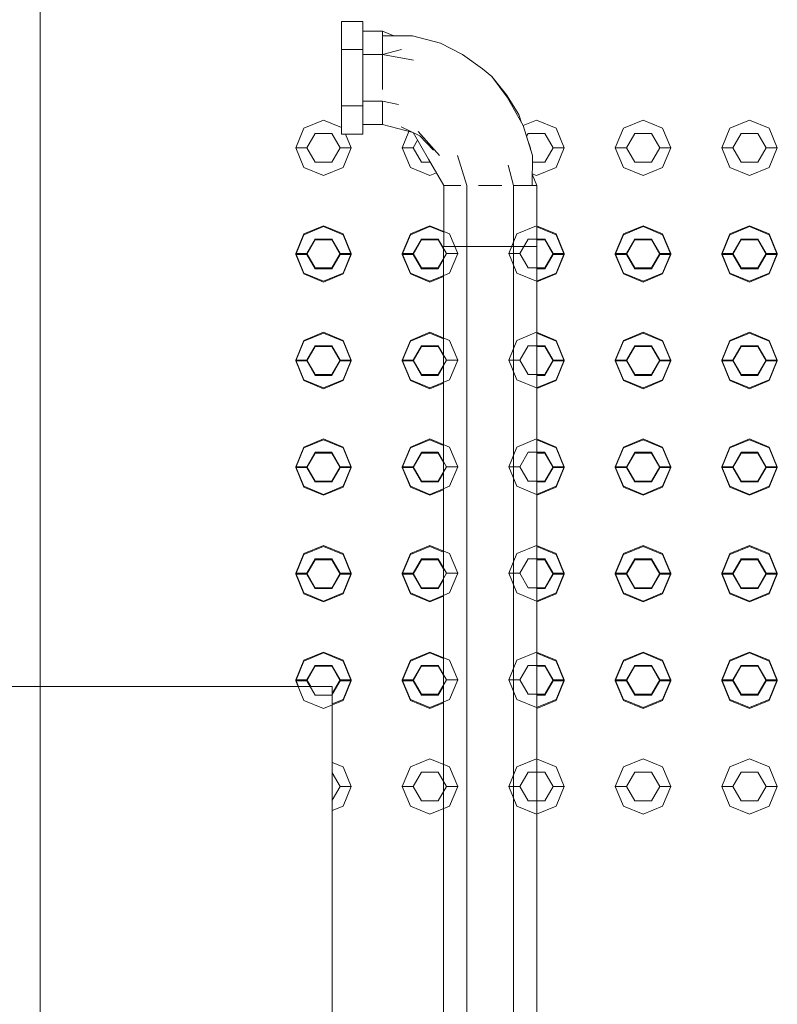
# Model space of a CAD drawing. Header units: millimetres. Extents: x 2 to 902, y -447 to 199.
# Tile 487 of 656: x 23.389 to 24.071, y 153.557 to 154.444. Entities that reach past the tile are written whole.
import ezdxf

# ---------------------------------------------------------------- set-up
doc = ezdxf.new("R2010")
doc.units = ezdxf.units.MM
doc.header["$MEASUREMENT"] = 0
for name, color, linetype, lineweight in [('IFC-Elemento construtivo genérico-Contorno', 253, 'Continuous', 5), ('IFC-Escada-Contorno', 32, 'Continuous', 5), ('IFC-Laje-Contorno', 134, 'Continuous', 5), ('IFC-Parede-Contorno', 42, 'Continuous', 5)]:
    doc.layers.add(name, color=color, linetype=linetype, lineweight=lineweight)

msp = doc.modelspace()

# ---------------------------------------------------------------- linework, layer by layer
at = {"layer": 'IFC-Elemento construtivo genérico-Contorno', "color": 7, "lineweight": 5}
for p, q in [((23.64481, 154.346), (23.66248, 154.35332)), ((23.66248, 154.35332), (23.67885, 154.34655)), ((23.84244, 154.34833), (23.85448, 154.35332)), ((23.85448, 154.35332), (23.87216, 154.346)), ((23.9328, 154.346), (23.95049, 154.35332)), ((23.95049, 154.35332), (23.96816, 154.346)), ((24.02881, 154.346), (24.04648, 154.35332)), ((24.04648, 154.35332), (24.06416, 154.346)), ((23.63748, 154.32832), (23.64481, 154.346)), ((23.73348, 154.32832), (23.73956, 154.34298)), ((23.87216, 154.346), (23.87948, 154.32832)), ((23.92549, 154.32832), (23.9328, 154.346)), ((23.96816, 154.346), (23.97549, 154.32832)), ((24.02148, 154.32832), (24.02881, 154.346)), ((24.06416, 154.346), (24.07148, 154.32832)), ((23.64748, 154.32832), (23.65498, 154.34131)), ((23.65498, 154.34131), (23.66998, 154.34131)), ((23.66998, 154.34131), (23.67748, 154.32832)), ((23.68242, 154.34054), (23.68748, 154.32832)), ((23.74348, 154.32832), (23.74735, 154.33502)), ((23.84543, 154.33863), (23.84698, 154.34131)), ((23.84698, 154.34131), (23.86198, 154.34131)), ((23.86198, 154.34131), (23.86948, 154.32832)), ((23.93549, 154.32832), (23.94299, 154.34131)), ((23.94299, 154.34131), (23.95799, 154.34131)), ((23.95799, 154.34131), (23.96549, 154.32832)), ((24.03148, 154.32832), (24.03898, 154.34131)), ((24.03898, 154.34131), (24.05398, 154.34131)), ((24.05398, 154.34131), (24.06148, 154.32832)), ((23.63748, 154.32832), (23.64748, 154.32832)), ((23.63748, 154.32832), (23.64481, 154.31065)), ((23.64748, 154.32832), (23.65498, 154.31534)), ((23.66998, 154.31534), (23.67748, 154.32832)), ((23.67748, 154.32832), (23.68748, 154.32832)), ((23.68016, 154.31065), (23.68748, 154.32832)), ((23.73348, 154.32832), (23.74348, 154.32832)), ((23.73348, 154.32832), (23.74081, 154.31065)), ((23.74348, 154.32832), (23.75098, 154.31534)), ((23.86198, 154.31534), (23.86948, 154.32832)), ((23.86948, 154.32832), (23.87948, 154.32832)), ((23.87216, 154.31065), (23.87948, 154.32832)), ((23.92549, 154.32832), (23.93549, 154.32832)), ((23.92549, 154.32832), (23.9328, 154.31065)), ((23.93549, 154.32832), (23.94299, 154.31534)), ((23.95799, 154.31534), (23.96549, 154.32832)), ((23.96549, 154.32832), (23.97549, 154.32832)), ((23.96816, 154.31065), (23.97549, 154.32832)), ((24.02148, 154.32832), (24.03148, 154.32832)), ((24.02148, 154.32832), (24.02881, 154.31065)), ((24.03148, 154.32832), (24.03898, 154.31534)), ((24.05398, 154.31534), (24.06148, 154.32832)), ((24.06148, 154.32832), (24.07148, 154.32832)), ((24.06416, 154.31065), (24.07148, 154.32832)), ((23.65498, 154.31534), (23.66998, 154.31534)), ((23.75098, 154.31534), (23.75873, 154.31534)), ((23.85073, 154.31534), (23.86198, 154.31534)), ((23.94299, 154.31534), (23.95799, 154.31534)), ((24.03898, 154.31534), (24.05398, 154.31534)), ((23.64481, 154.31065), (23.66248, 154.30332)), ((23.66248, 154.30332), (23.68016, 154.31065)), ((23.74081, 154.31065), (23.75848, 154.30332)), ((23.85448, 154.30332), (23.87216, 154.31065)), ((23.9328, 154.31065), (23.95049, 154.30332)), ((23.95049, 154.30332), (23.96816, 154.31065)), ((24.02881, 154.31065), (24.04648, 154.30332)), ((24.04648, 154.30332), (24.06416, 154.31065)), ((23.75848, 154.30332), (23.76427, 154.30573)), ((23.85067, 154.30491), (23.85448, 154.30332)), ((23.64481, 154.25078), (23.66248, 154.2581)), ((23.64481, 154.25), (23.66248, 154.25733)), ((23.66248, 154.2581), (23.68016, 154.25078)), ((23.66248, 154.25733), (23.68016, 154.25)), ((23.74081, 154.25078), (23.75848, 154.2581)), ((23.74081, 154.25), (23.75848, 154.25733)), ((23.75848, 154.2581), (23.77616, 154.25078)), ((23.75848, 154.25733), (23.77085, 154.2522)), ((23.83681, 154.25078), (23.85448, 154.2581)), ((23.85448, 154.2581), (23.87216, 154.25078)), ((23.85485, 154.25718), (23.87216, 154.25)), ((23.9328, 154.25078), (23.95049, 154.2581)), ((23.9328, 154.25), (23.95049, 154.25733)), ((23.95049, 154.2581), (23.96816, 154.25078)), ((23.95049, 154.25733), (23.96816, 154.25)), ((24.02881, 154.25078), (24.04648, 154.2581)), ((24.02881, 154.25), (24.04648, 154.25733)), ((24.04648, 154.2581), (24.06416, 154.25078)), ((24.04648, 154.25733), (24.06416, 154.25)), ((23.63748, 154.2331), (23.64481, 154.25078)), ((23.63748, 154.23233), (23.64481, 154.25)), ((23.64748, 154.2331), (23.65498, 154.24609)), ((23.64748, 154.23233), (23.65498, 154.24532)), ((23.65498, 154.24609), (23.66998, 154.24609)), ((23.65498, 154.24532), (23.66998, 154.24532)), ((23.66998, 154.24609), (23.67748, 154.2331)), ((23.66998, 154.24532), (23.67748, 154.23233)), ((23.68016, 154.25078), (23.68748, 154.2331)), ((23.68016, 154.25), (23.68748, 154.23233)), ((23.73348, 154.2331), (23.74081, 154.25078)), ((23.73348, 154.23233), (23.74081, 154.25)), ((23.74348, 154.2331), (23.75098, 154.24609)), ((23.74348, 154.23233), (23.75098, 154.24532)), ((23.75098, 154.24609), (23.76598, 154.24609)), ((23.75098, 154.24532), (23.76598, 154.24532)), ((23.76598, 154.24609), (23.77348, 154.2331)), ((23.76598, 154.24532), (23.77075, 154.23706)), ((23.77616, 154.25078), (23.78348, 154.2331)), ((23.82948, 154.2331), (23.83681, 154.25078)), ((23.83948, 154.2331), (23.84698, 154.24609)), ((23.84698, 154.24609), (23.86198, 154.24609)), ((23.85485, 154.24532), (23.86198, 154.24532)), ((23.86198, 154.24609), (23.86948, 154.2331)), ((23.86198, 154.24532), (23.86948, 154.23233)), ((23.87216, 154.25078), (23.87948, 154.2331)), ((23.87216, 154.25), (23.87948, 154.23233)), ((23.92549, 154.2331), (23.9328, 154.25078)), ((23.92549, 154.23233), (23.9328, 154.25)), ((23.93549, 154.2331), (23.94299, 154.24609)), ((23.93549, 154.23233), (23.94299, 154.24532)), ((23.94299, 154.24609), (23.95799, 154.24609)), ((23.94299, 154.24532), (23.95799, 154.24532)), ((23.95799, 154.24609), (23.96549, 154.2331)), ((23.95799, 154.24532), (23.96549, 154.23233)), ((23.96816, 154.25078), (23.97549, 154.2331)), ((23.96816, 154.25), (23.97549, 154.23233)), ((24.02148, 154.2331), (24.02881, 154.25078)), ((24.02148, 154.23233), (24.02881, 154.25)), ((24.03148, 154.2331), (24.03898, 154.24609)), ((24.03148, 154.23233), (24.03898, 154.24532)), ((24.03898, 154.24609), (24.05398, 154.24609)), ((24.03898, 154.24532), (24.05398, 154.24532)), ((24.05398, 154.24609), (24.06148, 154.2331)), ((24.05398, 154.24532), (24.06148, 154.23233)), ((24.06416, 154.25078), (24.07148, 154.2331)), ((24.06416, 154.25), (24.07148, 154.23233)), ((23.63748, 154.2331), (23.64748, 154.2331)), ((23.63748, 154.2331), (23.64481, 154.21542)), ((23.63748, 154.23233), (23.64748, 154.23233)), ((23.63748, 154.23233), (23.64481, 154.21464)), ((23.64748, 154.2331), (23.65498, 154.22011)), ((23.64748, 154.23233), (23.65498, 154.21933)), ((23.66998, 154.22011), (23.67748, 154.2331)), ((23.66998, 154.21933), (23.67748, 154.23233)), ((23.67748, 154.2331), (23.68748, 154.2331)), ((23.67748, 154.23233), (23.68748, 154.23233)), ((23.68016, 154.21542), (23.68748, 154.2331)), ((23.68016, 154.21464), (23.68748, 154.23233)), ((23.73348, 154.2331), (23.74348, 154.2331)), ((23.73348, 154.2331), (23.74081, 154.21542)), ((23.73348, 154.23233), (23.74348, 154.23233)), ((23.73348, 154.23233), (23.74081, 154.21464)), ((23.74348, 154.2331), (23.75098, 154.22011)), ((23.74348, 154.23233), (23.75098, 154.21933)), ((23.76598, 154.22011), (23.77348, 154.2331)), ((23.76598, 154.21933), (23.77075, 154.22758)), ((23.77348, 154.2331), (23.78348, 154.2331)), ((23.77616, 154.21542), (23.78348, 154.2331)), ((23.82948, 154.2331), (23.83948, 154.2331)), ((23.82948, 154.2331), (23.83681, 154.21542)), ((23.83948, 154.2331), (23.84698, 154.22011)), ((23.86198, 154.22011), (23.86948, 154.2331)), ((23.86198, 154.21933), (23.86948, 154.23233)), ((23.86948, 154.2331), (23.87948, 154.2331)), ((23.86948, 154.23233), (23.87948, 154.23233)), ((23.87216, 154.21542), (23.87948, 154.2331)), ((23.87216, 154.21464), (23.87948, 154.23233)), ((23.92549, 154.2331), (23.93549, 154.2331)), ((23.92549, 154.2331), (23.9328, 154.21542)), ((23.92549, 154.23233), (23.93549, 154.23233)), ((23.92549, 154.23233), (23.9328, 154.21464)), ((23.93549, 154.2331), (23.94299, 154.22011)), ((23.93549, 154.23233), (23.94299, 154.21933)), ((23.95799, 154.22011), (23.96549, 154.2331)), ((23.95799, 154.21933), (23.96549, 154.23233)), ((23.96549, 154.2331), (23.97549, 154.2331)), ((23.96549, 154.23233), (23.97549, 154.23233)), ((23.96816, 154.21542), (23.97549, 154.2331)), ((23.96816, 154.21464), (23.97549, 154.23233)), ((24.02148, 154.2331), (24.03148, 154.2331)), ((24.02148, 154.2331), (24.02881, 154.21542)), ((24.02148, 154.23233), (24.03148, 154.23233)), ((24.02148, 154.23233), (24.02881, 154.21464)), ((24.03148, 154.2331), (24.03898, 154.22011)), ((24.03148, 154.23233), (24.03898, 154.21933)), ((24.05398, 154.22011), (24.06148, 154.2331)), ((24.05398, 154.21933), (24.06148, 154.23233)), ((24.06148, 154.2331), (24.07148, 154.2331)), ((24.06148, 154.23233), (24.07148, 154.23233)), ((24.06416, 154.21542), (24.07148, 154.2331)), ((24.06416, 154.21464), (24.07148, 154.23233)), ((23.65498, 154.22011), (23.66998, 154.22011)), ((23.65498, 154.21933), (23.66998, 154.21933)), ((23.75098, 154.22011), (23.76598, 154.22011)), ((23.75098, 154.21933), (23.76598, 154.21933)), ((23.84698, 154.22011), (23.86198, 154.22011)), ((23.85475, 154.21933), (23.86198, 154.21933)), ((23.94299, 154.22011), (23.95799, 154.22011)), ((23.94299, 154.21933), (23.95799, 154.21933)), ((24.03898, 154.22011), (24.05398, 154.22011)), ((24.03898, 154.21933), (24.05398, 154.21933)), ((23.64481, 154.21542), (23.66248, 154.2081)), ((23.64481, 154.21464), (23.66248, 154.20733)), ((23.66248, 154.2081), (23.68016, 154.21542)), ((23.66248, 154.20733), (23.68016, 154.21464)), ((23.74081, 154.21542), (23.75848, 154.2081)), ((23.74081, 154.21464), (23.75848, 154.20733)), ((23.75848, 154.2081), (23.77616, 154.21542)), ((23.75848, 154.20733), (23.77075, 154.21241)), ((23.83681, 154.21542), (23.85448, 154.2081)), ((23.85448, 154.2081), (23.87216, 154.21542)), ((23.85475, 154.20744), (23.87216, 154.21464)), ((23.9328, 154.21542), (23.95049, 154.2081)), ((23.9328, 154.21464), (23.95049, 154.20733)), ((23.95049, 154.2081), (23.96816, 154.21542)), ((23.95049, 154.20733), (23.96816, 154.21464)), ((24.02881, 154.21542), (24.04648, 154.2081)), ((24.02881, 154.21464), (24.04648, 154.20733)), ((24.04648, 154.2081), (24.06416, 154.21542)), ((24.04648, 154.20733), (24.06416, 154.21464)), ((23.64481, 154.15478), (23.66248, 154.1621)), ((23.64481, 154.154), (23.66248, 154.16132)), ((23.66248, 154.1621), (23.68016, 154.15478)), ((23.66248, 154.16132), (23.68016, 154.154)), ((23.74081, 154.15478), (23.75848, 154.1621)), ((23.74081, 154.154), (23.75848, 154.16132)), ((23.75848, 154.1621), (23.77616, 154.15478)), ((23.75848, 154.16132), (23.77075, 154.15624)), ((23.83681, 154.15478), (23.85448, 154.1621)), ((23.85448, 154.1621), (23.87216, 154.15478)), ((23.85475, 154.16121), (23.87216, 154.154)), ((23.9328, 154.15478), (23.95049, 154.1621)), ((23.9328, 154.154), (23.95049, 154.16132)), ((23.95049, 154.1621), (23.96816, 154.15478)), ((23.95049, 154.16132), (23.96816, 154.154)), ((24.02881, 154.15478), (24.04648, 154.1621)), ((24.02881, 154.154), (24.04648, 154.16132)), ((24.04648, 154.1621), (24.06416, 154.15478)), ((24.04648, 154.16132), (24.06416, 154.154)), ((23.63748, 154.1371), (23.64481, 154.15478)), ((23.63748, 154.13632), (23.64481, 154.154)), ((23.64748, 154.1371), (23.65498, 154.15009)), ((23.64748, 154.13632), (23.65498, 154.14931)), ((23.65498, 154.15009), (23.66998, 154.15009)), ((23.65498, 154.14931), (23.66998, 154.14931)), ((23.66998, 154.15009), (23.67748, 154.1371)), ((23.66998, 154.14931), (23.67748, 154.13632)), ((23.68016, 154.15478), (23.68748, 154.1371)), ((23.68016, 154.154), (23.68748, 154.13632)), ((23.73348, 154.1371), (23.74081, 154.15478)), ((23.73348, 154.13632), (23.74081, 154.154)), ((23.74348, 154.1371), (23.75098, 154.15009)), ((23.74348, 154.13632), (23.75098, 154.14931)), ((23.75098, 154.15009), (23.76598, 154.15009)), ((23.75098, 154.14931), (23.76598, 154.14931)), ((23.76598, 154.15009), (23.77348, 154.1371)), ((23.76598, 154.14931), (23.77075, 154.14106)), ((23.77616, 154.15478), (23.78348, 154.1371)), ((23.82948, 154.1371), (23.83681, 154.15478)), ((23.83948, 154.1371), (23.84698, 154.15009)), ((23.84698, 154.15009), (23.86198, 154.15009)), ((23.85475, 154.14931), (23.86198, 154.14931)), ((23.86198, 154.15009), (23.86948, 154.1371)), ((23.86198, 154.14931), (23.86948, 154.13632)), ((23.87216, 154.15478), (23.87948, 154.1371)), ((23.87216, 154.154), (23.87948, 154.13632)), ((23.92549, 154.1371), (23.9328, 154.15478)), ((23.92549, 154.13632), (23.9328, 154.154)), ((23.93549, 154.1371), (23.94299, 154.15009)), ((23.93549, 154.13632), (23.94299, 154.14931)), ((23.94299, 154.15009), (23.95799, 154.15009)), ((23.94299, 154.14931), (23.95799, 154.14931)), ((23.95799, 154.15009), (23.96549, 154.1371)), ((23.95799, 154.14931), (23.96549, 154.13632)), ((23.96816, 154.15478), (23.97549, 154.1371)), ((23.96816, 154.154), (23.97549, 154.13632)), ((24.02148, 154.1371), (24.02881, 154.15478)), ((24.02148, 154.13632), (24.02881, 154.154)), ((24.03148, 154.1371), (24.03898, 154.15009)), ((24.03148, 154.13632), (24.03898, 154.14931)), ((24.03898, 154.15009), (24.05398, 154.15009)), ((24.03898, 154.14931), (24.05398, 154.14931)), ((24.05398, 154.15009), (24.06148, 154.1371)), ((24.05398, 154.14931), (24.06148, 154.13632)), ((24.06416, 154.15478), (24.07148, 154.1371)), ((24.06416, 154.154), (24.07148, 154.13632)), ((23.63748, 154.1371), (23.64748, 154.1371)), ((23.63748, 154.1371), (23.64481, 154.11943)), ((23.63748, 154.13632), (23.64748, 154.13632)), ((23.63748, 154.13632), (23.64481, 154.11865)), ((23.64748, 154.1371), (23.65498, 154.12412)), ((23.64748, 154.13632), (23.65498, 154.12333)), ((23.66998, 154.12412), (23.67748, 154.1371)), ((23.66998, 154.12333), (23.67748, 154.13632)), ((23.67748, 154.1371), (23.68748, 154.1371)), ((23.67748, 154.13632), (23.68748, 154.13632)), ((23.68016, 154.11943), (23.68748, 154.1371)), ((23.68016, 154.11865), (23.68748, 154.13632)), ((23.73348, 154.1371), (23.74348, 154.1371)), ((23.73348, 154.1371), (23.74081, 154.11943)), ((23.73348, 154.13632), (23.74348, 154.13632)), ((23.73348, 154.13632), (23.74081, 154.11865)), ((23.74348, 154.1371), (23.75098, 154.12412)), ((23.74348, 154.13632), (23.75098, 154.12333)), ((23.76598, 154.12412), (23.77348, 154.1371)), ((23.76598, 154.12333), (23.77075, 154.13159)), ((23.77348, 154.1371), (23.78348, 154.1371)), ((23.77616, 154.11943), (23.78348, 154.1371)), ((23.82948, 154.1371), (23.83948, 154.1371)), ((23.82948, 154.1371), (23.83681, 154.11943)), ((23.83948, 154.1371), (23.84698, 154.12412)), ((23.86198, 154.12412), (23.86948, 154.1371)), ((23.86198, 154.12333), (23.86948, 154.13632)), ((23.86948, 154.1371), (23.87948, 154.1371)), ((23.86948, 154.13632), (23.87948, 154.13632)), ((23.87216, 154.11943), (23.87948, 154.1371)), ((23.87216, 154.11865), (23.87948, 154.13632)), ((23.92549, 154.1371), (23.93549, 154.1371)), ((23.92549, 154.1371), (23.9328, 154.11943)), ((23.92549, 154.13632), (23.93549, 154.13632)), ((23.92549, 154.13632), (23.9328, 154.11865)), ((23.93549, 154.1371), (23.94299, 154.12412)), ((23.93549, 154.13632), (23.94299, 154.12333)), ((23.95799, 154.12412), (23.96549, 154.1371)), ((23.95799, 154.12333), (23.96549, 154.13632)), ((23.96549, 154.1371), (23.97549, 154.1371)), ((23.96549, 154.13632), (23.97549, 154.13632)), ((23.96816, 154.11943), (23.97549, 154.1371)), ((23.96816, 154.11865), (23.97549, 154.13632)), ((24.02148, 154.1371), (24.03148, 154.1371)), ((24.02148, 154.1371), (24.02881, 154.11943)), ((24.02148, 154.13632), (24.03148, 154.13632)), ((24.02148, 154.13632), (24.02881, 154.11865)), ((24.03148, 154.1371), (24.03898, 154.12412)), ((24.03148, 154.13632), (24.03898, 154.12333)), ((24.05398, 154.12412), (24.06148, 154.1371)), ((24.05398, 154.12333), (24.06148, 154.13632)), ((24.06148, 154.1371), (24.07148, 154.1371)), ((24.06148, 154.13632), (24.07148, 154.13632)), ((24.06416, 154.11943), (24.07148, 154.1371)), ((24.06416, 154.11865), (24.07148, 154.13632)), ((23.65498, 154.12412), (23.66998, 154.12412)), ((23.65498, 154.12333), (23.66998, 154.12333)), ((23.75098, 154.12412), (23.76598, 154.12412)), ((23.75098, 154.12333), (23.76598, 154.12333)), ((23.84698, 154.12412), (23.86198, 154.12412)), ((23.85475, 154.12333), (23.86198, 154.12333)), ((23.94299, 154.12412), (23.95799, 154.12412)), ((23.94299, 154.12333), (23.95799, 154.12333)), ((24.03898, 154.12412), (24.05398, 154.12412)), ((24.03898, 154.12333), (24.05398, 154.12333)), ((23.64481, 154.11943), (23.66248, 154.1121)), ((23.64481, 154.11865), (23.66248, 154.11132)), ((23.66248, 154.1121), (23.68016, 154.11943)), ((23.66248, 154.11132), (23.68016, 154.11865)), ((23.74081, 154.11943), (23.75848, 154.1121)), ((23.74081, 154.11865), (23.75848, 154.11132)), ((23.75848, 154.1121), (23.77616, 154.11943)), ((23.75848, 154.11132), (23.77075, 154.1164)), ((23.83681, 154.11943), (23.85448, 154.1121)), ((23.85448, 154.1121), (23.87216, 154.11943)), ((23.85475, 154.11143), (23.87216, 154.11865)), ((23.9328, 154.11943), (23.95049, 154.1121)), ((23.9328, 154.11865), (23.95049, 154.11132)), ((23.95049, 154.1121), (23.96816, 154.11943)), ((23.95049, 154.11132), (23.96816, 154.11865)), ((24.02881, 154.11943), (24.04648, 154.1121)), ((24.02881, 154.11865), (24.04648, 154.11132)), ((24.04648, 154.1121), (24.06416, 154.11943)), ((24.04648, 154.11132), (24.06416, 154.11865)), ((23.63748, 154.0411), (23.64481, 154.05878)), ((23.63748, 154.04033), (23.64481, 154.058)), ((23.64481, 154.05878), (23.66248, 154.0661)), ((23.64481, 154.058), (23.66248, 154.06533)), ((23.66248, 154.0661), (23.68016, 154.05878)), ((23.66248, 154.06533), (23.68016, 154.058)), ((23.68016, 154.05878), (23.68748, 154.0411)), ((23.68016, 154.058), (23.68748, 154.04033)), ((23.73348, 154.0411), (23.74081, 154.05878)), ((23.73348, 154.04033), (23.74081, 154.058)), ((23.74081, 154.05878), (23.75848, 154.0661)), ((23.74081, 154.058), (23.75848, 154.06533)), ((23.75848, 154.0661), (23.77616, 154.05878)), ((23.75848, 154.06533), (23.77075, 154.06025)), ((23.77616, 154.05878), (23.78348, 154.0411)), ((23.82948, 154.0411), (23.83681, 154.05878)), ((23.83681, 154.05878), (23.85448, 154.0661)), ((23.85448, 154.0661), (23.87216, 154.05878)), ((23.85475, 154.06522), (23.87216, 154.058)), ((23.87216, 154.05878), (23.87948, 154.0411)), ((23.87216, 154.058), (23.87948, 154.04033)), ((23.92549, 154.0411), (23.9328, 154.05878)), ((23.92549, 154.04033), (23.9328, 154.058)), ((23.9328, 154.05878), (23.95049, 154.0661)), ((23.9328, 154.058), (23.95049, 154.06533)), ((23.95049, 154.0661), (23.96816, 154.05878)), ((23.95049, 154.06533), (23.96816, 154.058)), ((23.96816, 154.05878), (23.97549, 154.0411)), ((23.96816, 154.058), (23.97549, 154.04033)), ((24.02148, 154.0411), (24.02881, 154.05878)), ((24.02148, 154.04033), (24.02881, 154.058)), ((24.02881, 154.05878), (24.04648, 154.0661)), ((24.02881, 154.058), (24.04648, 154.06533)), ((24.04648, 154.0661), (24.06416, 154.05878)), ((24.04648, 154.06533), (24.06416, 154.058)), ((24.06416, 154.05878), (24.07148, 154.0411)), ((24.06416, 154.058), (24.07148, 154.04033)), ((23.64748, 154.0411), (23.65498, 154.0541)), ((23.64748, 154.04033), (23.65498, 154.05331)), ((23.65498, 154.0541), (23.66998, 154.0541)), ((23.65498, 154.05331), (23.66998, 154.05331)), ((23.66998, 154.0541), (23.67748, 154.0411)), ((23.66998, 154.05331), (23.67748, 154.04033)), ((23.74348, 154.0411), (23.75098, 154.0541)), ((23.74348, 154.04033), (23.75098, 154.05331)), ((23.75098, 154.0541), (23.76598, 154.0541)), ((23.75098, 154.05331), (23.76598, 154.05331)), ((23.76598, 154.0541), (23.77348, 154.0411)), ((23.76598, 154.05331), (23.77075, 154.04506)), ((23.83948, 154.0411), (23.84698, 154.0541)), ((23.84698, 154.0541), (23.86198, 154.0541)), ((23.85475, 154.05331), (23.86198, 154.05331)), ((23.86198, 154.0541), (23.86948, 154.0411)), ((23.86198, 154.05331), (23.86948, 154.04033)), ((23.93549, 154.0411), (23.94299, 154.0541)), ((23.93549, 154.04033), (23.94299, 154.05331)), ((23.94299, 154.0541), (23.95799, 154.0541)), ((23.94299, 154.05331), (23.95799, 154.05331)), ((23.95799, 154.0541), (23.96549, 154.0411)), ((23.95799, 154.05331), (23.96549, 154.04033)), ((24.03148, 154.0411), (24.03898, 154.0541)), ((24.03148, 154.04033), (24.03898, 154.05331)), ((24.03898, 154.0541), (24.05398, 154.0541)), ((24.03898, 154.05331), (24.05398, 154.05331)), ((24.05398, 154.0541), (24.06148, 154.0411)), ((24.05398, 154.05331), (24.06148, 154.04033)), ((23.63748, 154.0411), (23.64748, 154.0411)), ((23.63748, 154.0411), (23.64481, 154.02342)), ((23.63748, 154.04033), (23.64748, 154.04033)), ((23.63748, 154.04033), (23.64481, 154.02265)), ((23.64748, 154.0411), (23.65498, 154.02811)), ((23.64748, 154.04033), (23.65498, 154.02734)), ((23.66998, 154.02811), (23.67748, 154.0411)), ((23.66998, 154.02734), (23.67748, 154.04033)), ((23.67748, 154.0411), (23.68748, 154.0411)), ((23.67748, 154.04033), (23.68748, 154.04033)), ((23.68016, 154.02342), (23.68748, 154.0411)), ((23.68016, 154.02265), (23.68748, 154.04033)), ((23.73348, 154.0411), (23.74348, 154.0411)), ((23.73348, 154.0411), (23.74081, 154.02342)), ((23.73348, 154.04033), (23.74348, 154.04033)), ((23.73348, 154.04033), (23.74081, 154.02265)), ((23.74348, 154.0411), (23.75098, 154.02811)), ((23.74348, 154.04033), (23.75098, 154.02734)), ((23.76598, 154.02811), (23.77348, 154.0411)), ((23.77348, 154.0411), (23.78348, 154.0411)), ((23.77616, 154.02342), (23.78348, 154.0411)), ((23.82948, 154.0411), (23.83948, 154.0411)), ((23.82948, 154.0411), (23.83681, 154.02342)), ((23.83948, 154.0411), (23.84698, 154.02811)), ((23.86198, 154.02811), (23.86948, 154.0411)), ((23.86198, 154.02734), (23.86948, 154.04033)), ((23.86948, 154.0411), (23.87948, 154.0411)), ((23.86948, 154.04033), (23.87948, 154.04033)), ((23.87216, 154.02342), (23.87948, 154.0411)), ((23.87216, 154.02265), (23.87948, 154.04033)), ((23.92549, 154.0411), (23.93549, 154.0411)), ((23.92549, 154.0411), (23.9328, 154.02342)), ((23.92549, 154.04033), (23.93549, 154.04033)), ((23.92549, 154.04033), (23.9328, 154.02265)), ((23.93549, 154.0411), (23.94299, 154.02811)), ((23.93549, 154.04033), (23.94299, 154.02734)), ((23.95799, 154.02811), (23.96549, 154.0411)), ((23.95799, 154.02734), (23.96549, 154.04033)), ((23.96549, 154.0411), (23.97549, 154.0411)), ((23.96549, 154.04033), (23.97549, 154.04033)), ((23.96816, 154.02342), (23.97549, 154.0411)), ((23.96816, 154.02265), (23.97549, 154.04033)), ((24.02148, 154.0411), (24.03148, 154.0411)), ((24.02148, 154.0411), (24.02881, 154.02342)), ((24.02148, 154.04033), (24.03148, 154.04033)), ((24.02148, 154.04033), (24.02881, 154.02265)), ((24.03148, 154.0411), (24.03898, 154.02811)), ((24.03148, 154.04033), (24.03898, 154.02734)), ((24.05398, 154.02811), (24.06148, 154.0411)), ((24.05398, 154.02734), (24.06148, 154.04033)), ((24.06148, 154.0411), (24.07148, 154.0411)), ((24.06148, 154.04033), (24.07148, 154.04033)), ((24.06416, 154.02342), (24.07148, 154.0411)), ((24.06416, 154.02265), (24.07148, 154.04033)), ((23.76598, 154.02734), (23.77075, 154.03559)), ((23.64481, 154.02342), (23.66248, 154.0161)), ((23.64481, 154.02265), (23.66248, 154.01533)), ((23.65498, 154.02811), (23.66998, 154.02811)), ((23.65498, 154.02734), (23.66998, 154.02734)), ((23.66248, 154.0161), (23.68016, 154.02342)), ((23.66248, 154.01533), (23.68016, 154.02265)), ((23.74081, 154.02342), (23.75848, 154.0161)), ((23.74081, 154.02265), (23.75848, 154.01533)), ((23.75098, 154.02811), (23.76598, 154.02811)), ((23.75098, 154.02734), (23.76598, 154.02734)), ((23.75848, 154.0161), (23.77616, 154.02342)), ((23.83681, 154.02342), (23.85448, 154.0161)), ((23.84698, 154.02811), (23.86198, 154.02811)), ((23.85448, 154.0161), (23.87216, 154.02342)), ((23.85475, 154.02734), (23.86198, 154.02734)), ((23.85475, 154.01543), (23.87216, 154.02265)), ((23.9328, 154.02342), (23.95049, 154.0161)), ((23.9328, 154.02265), (23.95049, 154.01533)), ((23.94299, 154.02811), (23.95799, 154.02811)), ((23.94299, 154.02734), (23.95799, 154.02734)), ((23.95049, 154.0161), (23.96816, 154.02342)), ((23.95049, 154.01533), (23.96816, 154.02265)), ((24.02881, 154.02342), (24.04648, 154.0161)), ((24.02881, 154.02265), (24.04648, 154.01533)), ((24.03898, 154.02811), (24.05398, 154.02811)), ((24.03898, 154.02734), (24.05398, 154.02734)), ((24.04648, 154.0161), (24.06416, 154.02342)), ((24.04648, 154.01533), (24.06416, 154.02265)), ((23.75848, 154.01533), (23.77075, 154.0204)), ((23.64481, 153.96278), (23.66248, 153.9701)), ((23.64481, 153.96201), (23.66248, 153.96932)), ((23.66248, 153.9701), (23.68016, 153.96278)), ((23.66248, 153.96932), (23.68016, 153.96201)), ((23.74081, 153.96278), (23.75848, 153.9701)), ((23.74081, 153.96201), (23.75848, 153.96932)), ((23.75848, 153.9701), (23.77616, 153.96278)), ((23.75848, 153.96932), (23.77075, 153.96424)), ((23.83681, 153.96278), (23.85448, 153.9701)), ((23.85448, 153.9701), (23.87216, 153.96278)), ((23.9328, 153.96278), (23.95049, 153.9701)), ((23.9328, 153.96201), (23.95049, 153.96932)), ((23.95049, 153.9701), (23.96816, 153.96278)), ((23.95049, 153.96932), (23.96816, 153.96201)), ((24.02881, 153.96278), (24.04648, 153.9701)), ((24.02881, 153.96201), (24.04648, 153.96932)), ((24.04648, 153.9701), (24.06416, 153.96278)), ((24.04648, 153.96932), (24.06416, 153.96201)), ((23.63748, 153.9451), (23.64481, 153.96278)), ((23.63748, 153.94432), (23.64481, 153.96201)), ((23.68016, 153.96278), (23.68748, 153.9451)), ((23.68016, 153.96201), (23.68748, 153.94432)), ((23.73348, 153.9451), (23.74081, 153.96278)), ((23.73348, 153.94432), (23.74081, 153.96201)), ((23.77616, 153.96278), (23.78348, 153.9451)), ((23.82948, 153.9451), (23.83681, 153.96278)), ((23.85475, 153.96921), (23.87216, 153.96201)), ((23.87216, 153.96278), (23.87948, 153.9451)), ((23.87216, 153.96201), (23.87948, 153.94432)), ((23.92549, 153.9451), (23.9328, 153.96278)), ((23.92549, 153.94432), (23.9328, 153.96201)), ((23.96816, 153.96278), (23.97549, 153.9451)), ((23.96816, 153.96201), (23.97549, 153.94432)), ((24.02148, 153.9451), (24.02881, 153.96278)), ((24.02148, 153.94432), (24.02881, 153.96201)), ((24.06416, 153.96278), (24.07148, 153.9451)), ((24.06416, 153.96201), (24.07148, 153.94432)), ((23.64748, 153.9451), (23.65498, 153.95809)), ((23.64748, 153.94432), (23.65498, 153.95732)), ((23.65498, 153.95809), (23.66998, 153.95809)), ((23.65498, 153.95732), (23.66998, 153.95732)), ((23.66998, 153.95809), (23.67748, 153.9451)), ((23.66998, 153.95732), (23.67748, 153.94432)), ((23.74348, 153.9451), (23.75098, 153.95809)), ((23.74348, 153.94432), (23.75098, 153.95732)), ((23.75098, 153.95809), (23.76598, 153.95809)), ((23.75098, 153.95732), (23.76598, 153.95732)), ((23.76598, 153.95809), (23.77348, 153.9451)), ((23.76598, 153.95732), (23.77075, 153.94907)), ((23.83948, 153.9451), (23.84698, 153.95809)), ((23.84698, 153.95809), (23.86198, 153.95809)), ((23.85475, 153.95732), (23.86198, 153.95732)), ((23.86198, 153.95809), (23.86948, 153.9451)), ((23.86198, 153.95732), (23.86948, 153.94432)), ((23.93549, 153.9451), (23.94299, 153.95809)), ((23.93549, 153.94432), (23.94299, 153.95732)), ((23.94299, 153.95809), (23.95799, 153.95809)), ((23.94299, 153.95732), (23.95799, 153.95732)), ((23.95799, 153.95809), (23.96549, 153.9451)), ((23.95799, 153.95732), (23.96549, 153.94432)), ((24.03148, 153.9451), (24.03898, 153.95809)), ((24.03148, 153.94432), (24.03898, 153.95732)), ((24.03898, 153.95809), (24.05398, 153.95809)), ((24.03898, 153.95732), (24.05398, 153.95732)), ((24.05398, 153.95809), (24.06148, 153.9451)), ((24.05398, 153.95732), (24.06148, 153.94432)), ((23.63748, 153.9451), (23.64748, 153.9451)), ((23.63748, 153.9451), (23.64481, 153.92743)), ((23.63748, 153.94432), (23.64748, 153.94432)), ((23.63748, 153.94432), (23.64481, 153.92664)), ((23.64748, 153.9451), (23.65498, 153.93211)), ((23.64748, 153.94432), (23.65498, 153.93133)), ((23.66998, 153.93211), (23.67748, 153.9451)), ((23.66998, 153.93133), (23.67748, 153.94432)), ((23.67748, 153.9451), (23.68748, 153.9451)), ((23.67748, 153.94432), (23.68748, 153.94432)), ((23.68016, 153.92743), (23.68748, 153.9451)), ((23.68016, 153.92664), (23.68748, 153.94432)), ((23.73348, 153.9451), (23.74348, 153.9451)), ((23.73348, 153.9451), (23.74081, 153.92743)), ((23.73348, 153.94432), (23.74348, 153.94432)), ((23.73348, 153.94432), (23.74081, 153.92664)), ((23.74348, 153.9451), (23.75098, 153.93211)), ((23.74348, 153.94432), (23.75098, 153.93133)), ((23.76598, 153.93211), (23.77348, 153.9451)), ((23.77348, 153.9451), (23.78348, 153.9451)), ((23.77616, 153.92743), (23.78348, 153.9451)), ((23.82948, 153.9451), (23.83948, 153.9451)), ((23.82948, 153.9451), (23.83681, 153.92743)), ((23.83948, 153.9451), (23.84698, 153.93211)), ((23.86198, 153.93211), (23.86948, 153.9451)), ((23.86198, 153.93133), (23.86948, 153.94432)), ((23.86948, 153.9451), (23.87948, 153.9451)), ((23.86948, 153.94432), (23.87948, 153.94432)), ((23.87216, 153.92743), (23.87948, 153.9451)), ((23.87216, 153.92664), (23.87948, 153.94432)), ((23.92549, 153.9451), (23.93549, 153.9451)), ((23.92549, 153.9451), (23.9328, 153.92743)), ((23.92549, 153.94432), (23.93549, 153.94432)), ((23.92549, 153.94432), (23.9328, 153.92664)), ((23.93549, 153.9451), (23.94299, 153.93211)), ((23.93549, 153.94432), (23.94299, 153.93133)), ((23.95799, 153.93211), (23.96549, 153.9451)), ((23.95799, 153.93133), (23.96549, 153.94432)), ((23.96549, 153.9451), (23.97549, 153.9451)), ((23.96549, 153.94432), (23.97549, 153.94432)), ((23.96816, 153.92743), (23.97549, 153.9451)), ((23.96816, 153.92664), (23.97549, 153.94432)), ((24.02148, 153.9451), (24.03148, 153.9451)), ((24.02148, 153.9451), (24.02881, 153.92743)), ((24.02148, 153.94432), (24.03148, 153.94432)), ((24.02148, 153.94432), (24.02881, 153.92664)), ((24.03148, 153.9451), (24.03898, 153.93211)), ((24.03148, 153.94432), (24.03898, 153.93133)), ((24.05398, 153.93211), (24.06148, 153.9451)), ((24.05398, 153.93133), (24.06148, 153.94432)), ((24.06148, 153.9451), (24.07148, 153.9451)), ((24.06148, 153.94432), (24.07148, 153.94432)), ((24.06416, 153.92743), (24.07148, 153.9451)), ((24.06416, 153.92664), (24.07148, 153.94432)), ((23.76598, 153.93133), (23.77075, 153.93958)), ((23.64481, 153.92743), (23.66248, 153.9201)), ((23.64481, 153.92664), (23.66248, 153.91932)), ((23.65498, 153.93211), (23.66998, 153.93211)), ((23.65498, 153.93133), (23.66998, 153.93133)), ((23.66248, 153.9201), (23.68016, 153.92743)), ((23.66248, 153.91932), (23.68016, 153.92664)), ((23.74081, 153.92743), (23.75848, 153.9201)), ((23.74081, 153.92664), (23.75848, 153.91932)), ((23.75098, 153.93211), (23.76598, 153.93211)), ((23.75098, 153.93133), (23.76598, 153.93133)), ((23.75848, 153.9201), (23.77616, 153.92743)), ((23.83681, 153.92743), (23.85448, 153.9201)), ((23.84698, 153.93211), (23.86198, 153.93211)), ((23.85448, 153.9201), (23.87216, 153.92743)), ((23.85475, 153.93133), (23.86198, 153.93133)), ((23.85475, 153.91943), (23.87216, 153.92664)), ((23.9328, 153.92743), (23.95049, 153.9201)), ((23.9328, 153.92664), (23.95049, 153.91932)), ((23.94299, 153.93211), (23.95799, 153.93211)), ((23.94299, 153.93133), (23.95799, 153.93133)), ((23.95049, 153.9201), (23.96816, 153.92743)), ((23.95049, 153.91932), (23.96816, 153.92664)), ((24.02881, 153.92743), (24.04648, 153.9201)), ((24.02881, 153.92664), (24.04648, 153.91932)), ((24.03898, 153.93211), (24.05398, 153.93211)), ((24.03898, 153.93133), (24.05398, 153.93133)), ((24.04648, 153.9201), (24.06416, 153.92743)), ((24.04648, 153.91932), (24.06416, 153.92664)), ((23.75848, 153.91932), (23.77075, 153.9244)), ((23.64481, 153.86678), (23.66248, 153.87411)), ((23.64481, 153.866), (23.66248, 153.87332)), ((23.66248, 153.87411), (23.68016, 153.86678)), ((23.66248, 153.87332), (23.68016, 153.866)), ((23.74081, 153.86678), (23.75848, 153.87411)), ((23.74081, 153.866), (23.75848, 153.87332)), ((23.75848, 153.87411), (23.77616, 153.86678)), ((23.75848, 153.87332), (23.77075, 153.86825)), ((23.83681, 153.86678), (23.85448, 153.87411)), ((23.85448, 153.87411), (23.87216, 153.86678)), ((23.85475, 153.87322), (23.87216, 153.866)), ((23.9328, 153.86678), (23.95049, 153.87411)), ((23.9328, 153.866), (23.95049, 153.87332)), ((23.95049, 153.87411), (23.96816, 153.86678)), ((23.95049, 153.87332), (23.96816, 153.866)), ((24.02881, 153.86678), (24.04648, 153.87411)), ((24.02881, 153.866), (24.04648, 153.87332)), ((24.04648, 153.87411), (24.06416, 153.86678)), ((24.04648, 153.87332), (24.06416, 153.866)), ((23.63748, 153.84911), (23.64481, 153.86678)), ((23.63748, 153.84832), (23.64481, 153.866)), ((23.68016, 153.86678), (23.68748, 153.84911)), ((23.68016, 153.866), (23.68748, 153.84832)), ((23.73348, 153.84911), (23.74081, 153.86678)), ((23.73348, 153.84832), (23.74081, 153.866)), ((23.77616, 153.86678), (23.78348, 153.84911)), ((23.82948, 153.84911), (23.83681, 153.86678)), ((23.87216, 153.86678), (23.87948, 153.84911)), ((23.87216, 153.866), (23.87948, 153.84832)), ((23.92549, 153.84911), (23.9328, 153.86678)), ((23.92549, 153.84832), (23.9328, 153.866)), ((23.96816, 153.86678), (23.97549, 153.84911)), ((23.96816, 153.866), (23.97549, 153.84832)), ((24.02148, 153.84911), (24.02881, 153.86678)), ((24.02148, 153.84832), (24.02881, 153.866)), ((24.06416, 153.86678), (24.07148, 153.84911)), ((24.06416, 153.866), (24.07148, 153.84832)), ((23.64748, 153.84911), (23.65498, 153.86209)), ((23.64748, 153.84832), (23.65498, 153.86131)), ((23.65498, 153.86209), (23.66998, 153.86209)), ((23.65498, 153.86131), (23.66998, 153.86131)), ((23.66998, 153.86209), (23.67748, 153.84911)), ((23.66998, 153.86131), (23.67748, 153.84832)), ((23.74348, 153.84911), (23.75098, 153.86209)), ((23.74348, 153.84832), (23.75098, 153.86131)), ((23.75098, 153.86209), (23.76598, 153.86209)), ((23.75098, 153.86131), (23.76598, 153.86131)), ((23.76598, 153.86209), (23.77348, 153.84911)), ((23.76598, 153.86131), (23.77075, 153.85306)), ((23.83948, 153.84911), (23.84698, 153.86209)), ((23.84698, 153.86209), (23.86198, 153.86209)), ((23.85475, 153.86131), (23.86198, 153.86131)), ((23.86198, 153.86209), (23.86948, 153.84911)), ((23.86198, 153.86131), (23.86948, 153.84832)), ((23.93549, 153.84911), (23.94299, 153.86209)), ((23.93549, 153.84832), (23.94299, 153.86131)), ((23.94299, 153.86209), (23.95799, 153.86209)), ((23.94299, 153.86131), (23.95799, 153.86131)), ((23.95799, 153.86209), (23.96549, 153.84911)), ((23.95799, 153.86131), (23.96549, 153.84832)), ((24.03148, 153.84911), (24.03898, 153.86209)), ((24.03148, 153.84832), (24.03898, 153.86131)), ((24.03898, 153.86209), (24.05398, 153.86209)), ((24.03898, 153.86131), (24.05398, 153.86131)), ((24.05398, 153.86209), (24.06148, 153.84911)), ((24.05398, 153.86131), (24.06148, 153.84832)), ((23.63748, 153.84911), (23.64748, 153.84911)), ((23.63748, 153.84911), (23.64, 153.84303)), ((23.63748, 153.84832), (23.64748, 153.84832)), ((23.63748, 153.84832), (23.64481, 153.83065)), ((23.64748, 153.84911), (23.65099, 153.84303)), ((23.64748, 153.84832), (23.65498, 153.83534)), ((23.66998, 153.83534), (23.67748, 153.84832)), ((23.67042, 153.83687), (23.67748, 153.84911)), ((23.67748, 153.84911), (23.68748, 153.84911)), ((23.67748, 153.84832), (23.68748, 153.84832)), ((23.68016, 153.83142), (23.68748, 153.84911)), ((23.68016, 153.83065), (23.68748, 153.84832)), ((23.73348, 153.84911), (23.74348, 153.84911)), ((23.73348, 153.84911), (23.74081, 153.83142)), ((23.73348, 153.84832), (23.74348, 153.84832)), ((23.73348, 153.84832), (23.74081, 153.83065)), ((23.74348, 153.84911), (23.75098, 153.83611)), ((23.74348, 153.84832), (23.75098, 153.83534)), ((23.76598, 153.83611), (23.77348, 153.84911)), ((23.77348, 153.84911), (23.78348, 153.84911)), ((23.77616, 153.83142), (23.78348, 153.84911)), ((23.82948, 153.84911), (23.83948, 153.84911)), ((23.82948, 153.84911), (23.83681, 153.83142)), ((23.83948, 153.84911), (23.84698, 153.83611)), ((23.86198, 153.83611), (23.86948, 153.84911)), ((23.86198, 153.83534), (23.86948, 153.84832)), ((23.86948, 153.84911), (23.87948, 153.84911)), ((23.86948, 153.84832), (23.87948, 153.84832)), ((23.87216, 153.83142), (23.87948, 153.84911)), ((23.87216, 153.83065), (23.87948, 153.84832)), ((23.92549, 153.84911), (23.93549, 153.84911)), ((23.92549, 153.84911), (23.9328, 153.83142)), ((23.92549, 153.84832), (23.93549, 153.84832)), ((23.92549, 153.84832), (23.9328, 153.83065)), ((23.93549, 153.84911), (23.94299, 153.83611)), ((23.93549, 153.84832), (23.94299, 153.83534)), ((23.95799, 153.83611), (23.96549, 153.84911)), ((23.95799, 153.83534), (23.96549, 153.84832)), ((23.96549, 153.84911), (23.97549, 153.84911)), ((23.96549, 153.84832), (23.97549, 153.84832)), ((23.96816, 153.83142), (23.97549, 153.84911)), ((23.96816, 153.83065), (23.97549, 153.84832)), ((24.02148, 153.84911), (24.03148, 153.84911)), ((24.02148, 153.84911), (24.02881, 153.83142)), ((24.02148, 153.84832), (24.03148, 153.84832)), ((24.02148, 153.84832), (24.02881, 153.83065)), ((24.03148, 153.84911), (24.03898, 153.83611)), ((24.03148, 153.84832), (24.03898, 153.83534)), ((24.05398, 153.83611), (24.06148, 153.84911)), ((24.05398, 153.83534), (24.06148, 153.84832)), ((24.06148, 153.84911), (24.07148, 153.84911)), ((24.06148, 153.84832), (24.07148, 153.84832)), ((24.06416, 153.83142), (24.07148, 153.84911)), ((24.06416, 153.83065), (24.07148, 153.84832)), ((23.76598, 153.83534), (23.77075, 153.84359)), ((23.64481, 153.83065), (23.66248, 153.82332)), ((23.65498, 153.83534), (23.66998, 153.83534)), ((23.66248, 153.82332), (23.68016, 153.83065)), ((23.67042, 153.82739), (23.68016, 153.83142)), ((23.74081, 153.83142), (23.75848, 153.82411)), ((23.74081, 153.83065), (23.75848, 153.82332)), ((23.75098, 153.83611), (23.76598, 153.83611)), ((23.75098, 153.83534), (23.76598, 153.83534)), ((23.75848, 153.82411), (23.77616, 153.83142)), ((23.75848, 153.82332), (23.77075, 153.8284)), ((23.83681, 153.83142), (23.85448, 153.82411)), ((23.84698, 153.83611), (23.86198, 153.83611)), ((23.85448, 153.82411), (23.87216, 153.83142)), ((23.85475, 153.83534), (23.86198, 153.83534)), ((23.85475, 153.82343), (23.87216, 153.83065)), ((23.9328, 153.83142), (23.95049, 153.82411)), ((23.9328, 153.83065), (23.95049, 153.82332)), ((23.94299, 153.83611), (23.95799, 153.83611)), ((23.94299, 153.83534), (23.95799, 153.83534)), ((23.95049, 153.82411), (23.96816, 153.83142)), ((23.95049, 153.82332), (23.96816, 153.83065)), ((24.02881, 153.83142), (24.04648, 153.82411)), ((24.02881, 153.83065), (24.04648, 153.82332)), ((24.03898, 153.83611), (24.05398, 153.83611)), ((24.03898, 153.83534), (24.05398, 153.83534)), ((24.04648, 153.82411), (24.06416, 153.83142)), ((24.04648, 153.82332), (24.06416, 153.83065)), ((23.67042, 153.77481), (23.68016, 153.77078)), ((23.74081, 153.77078), (23.75848, 153.7781)), ((23.75848, 153.7781), (23.77616, 153.77078)), ((23.83681, 153.77078), (23.85448, 153.7781)), ((23.85448, 153.7781), (23.87216, 153.77078)), ((23.9328, 153.77078), (23.95049, 153.7781)), ((23.95049, 153.7781), (23.96816, 153.77078)), ((24.02881, 153.77078), (24.04648, 153.7781)), ((24.04648, 153.7781), (24.06416, 153.77078)), ((23.68016, 153.77078), (23.68748, 153.7531)), ((23.73348, 153.7531), (23.74081, 153.77078)), ((23.74348, 153.7531), (23.75098, 153.76609)), ((23.75098, 153.76609), (23.76598, 153.76609)), ((23.76598, 153.76609), (23.77348, 153.7531)), ((23.77616, 153.77078), (23.78348, 153.7531)), ((23.82948, 153.7531), (23.83681, 153.77078)), ((23.83948, 153.7531), (23.84698, 153.76609)), ((23.84698, 153.76609), (23.86198, 153.76609)), ((23.86198, 153.76609), (23.86948, 153.7531)), ((23.87216, 153.77078), (23.87948, 153.7531)), ((23.92549, 153.7531), (23.9328, 153.77078)), ((23.93549, 153.7531), (23.94299, 153.76609)), ((23.94299, 153.76609), (23.95799, 153.76609)), ((23.95799, 153.76609), (23.96549, 153.7531)), ((23.96816, 153.77078), (23.97549, 153.7531)), ((24.02148, 153.7531), (24.02881, 153.77078)), ((24.03148, 153.7531), (24.03898, 153.76609)), ((24.03898, 153.76609), (24.05398, 153.76609)), ((24.05398, 153.76609), (24.06148, 153.7531)), ((24.06416, 153.77078), (24.07148, 153.7531)), ((23.67042, 153.76533), (23.67748, 153.7531)), ((23.67042, 153.74087), (23.67748, 153.7531)), ((23.67748, 153.7531), (23.68748, 153.7531)), ((23.68016, 153.73542), (23.68748, 153.7531)), ((23.73348, 153.7531), (23.74348, 153.7531)), ((23.73348, 153.7531), (23.74081, 153.73542)), ((23.74348, 153.7531), (23.75098, 153.74011)), ((23.76598, 153.74011), (23.77348, 153.7531)), ((23.77348, 153.7531), (23.78348, 153.7531)), ((23.77616, 153.73542), (23.78348, 153.7531)), ((23.82948, 153.7531), (23.83948, 153.7531)), ((23.82948, 153.7531), (23.83681, 153.73542)), ((23.83948, 153.7531), (23.84698, 153.74011)), ((23.86198, 153.74011), (23.86948, 153.7531)), ((23.86948, 153.7531), (23.87948, 153.7531)), ((23.87216, 153.73542), (23.87948, 153.7531)), ((23.92549, 153.7531), (23.93549, 153.7531)), ((23.92549, 153.7531), (23.9328, 153.73542)), ((23.93549, 153.7531), (23.94299, 153.74011)), ((23.95799, 153.74011), (23.96549, 153.7531)), ((23.96549, 153.7531), (23.97549, 153.7531)), ((23.96816, 153.73542), (23.97549, 153.7531)), ((24.02148, 153.7531), (24.03148, 153.7531)), ((24.02148, 153.7531), (24.02881, 153.73542)), ((24.03148, 153.7531), (24.03898, 153.74011)), ((24.05398, 153.74011), (24.06148, 153.7531)), ((24.06148, 153.7531), (24.07148, 153.7531)), ((24.06416, 153.73542), (24.07148, 153.7531)), ((23.75098, 153.74011), (23.76598, 153.74011)), ((23.84698, 153.74011), (23.86198, 153.74011)), ((23.94299, 153.74011), (23.95799, 153.74011)), ((24.03898, 153.74011), (24.05398, 153.74011)), ((23.67042, 153.73139), (23.68016, 153.73542)), ((23.74081, 153.73542), (23.75848, 153.7281)), ((23.75848, 153.7281), (23.77616, 153.73542)), ((23.83681, 153.73542), (23.85448, 153.7281)), ((23.85448, 153.7281), (23.87216, 153.73542)), ((23.9328, 153.73542), (23.95049, 153.7281)), ((23.95049, 153.7281), (23.96816, 153.73542)), ((24.02881, 153.73542), (24.04648, 153.7281)), ((24.04648, 153.7281), (24.06416, 153.73542))]:
    msp.add_line(p, q, dxfattribs=at)
at = {"layer": 'IFC-Escada-Contorno', "color": 7, "lineweight": 5}
for p, q in [((23.67885, 154.44214), (23.6979, 154.44214)), ((23.67885, 154.43579), (23.67885, 154.44214)), ((23.6979, 154.43579), (23.6979, 154.44214)), ((23.6979, 154.43725), (23.6979, 154.44214)), ((23.67885, 154.42944), (23.67885, 154.43579)), ((23.6979, 154.43237), (23.6979, 154.43725)), ((23.6979, 154.43334), (23.6979, 154.43579)), ((23.6979, 154.43334), (23.71585, 154.43334)), ((23.6979, 154.42455), (23.6979, 154.43237)), ((23.71585, 154.43334), (23.72596, 154.42915)), ((23.71585, 154.42809), (23.71585, 154.43334)), ((23.71585, 154.43334), (23.72597, 154.42915)), ((23.67885, 154.42309), (23.67885, 154.42944)), ((23.67885, 154.41674), (23.67885, 154.42309)), ((23.6979, 154.41674), (23.6979, 154.42455)), ((23.71585, 154.4291), (23.74277, 154.42924)), ((23.71585, 154.42809), (23.71585, 154.4291)), ((23.71585, 154.41234), (23.71585, 154.42809)), ((23.71585, 154.41234), (23.71585, 154.42284)), ((23.74277, 154.42924), (23.76791, 154.42251)), ((23.76791, 154.42251), (23.78777, 154.41239)), ((23.67885, 154.41674), (23.6979, 154.41674)), ((23.67885, 154.40404), (23.67885, 154.41674)), ((23.6979, 154.40404), (23.6979, 154.41674)), ((23.71585, 154.41234), (23.71585, 154.41759)), ((23.71585, 154.41234), (23.73292, 154.41684)), ((23.67885, 154.39134), (23.67885, 154.40404)), ((23.6979, 154.41234), (23.71585, 154.41234)), ((23.6979, 154.39134), (23.6979, 154.40404)), ((23.71585, 154.41234), (23.74353, 154.40717)), ((23.71585, 154.38084), (23.71585, 154.41234)), ((23.78777, 154.41239), (23.8057, 154.39949)), ((23.8057, 154.39949), (23.81414, 154.39263)), ((23.67885, 154.37864), (23.67885, 154.39134)), ((23.6979, 154.37864), (23.6979, 154.39134)), ((23.81414, 154.39263), (23.82739, 154.37589)), ((23.81414, 154.39263), (23.82798, 154.37395)), ((23.67885, 154.36594), (23.67885, 154.37864)), ((23.6979, 154.36594), (23.6979, 154.37864)), ((23.6979, 154.37034), (23.71585, 154.37034)), ((23.71585, 154.34934), (23.71585, 154.37034)), ((23.71585, 154.35783), (23.71585, 154.37034)), ((23.71585, 154.35984), (23.71585, 154.37034)), ((23.71585, 154.37034), (23.73022, 154.36736)), ((23.71585, 154.36721), (23.71585, 154.37034)), ((23.71585, 154.35312), (23.71585, 154.37034)), ((23.71585, 154.36509), (23.71585, 154.37034)), ((23.82739, 154.37589), (23.83849, 154.35813)), ((23.82798, 154.37395), (23.84239, 154.34849)), ((23.67885, 154.36594), (23.6979, 154.36594)), ((23.67885, 154.35959), (23.67885, 154.36594)), ((23.67885, 154.35324), (23.67885, 154.35959)), ((23.6979, 154.35959), (23.6979, 154.36594)), ((23.6979, 154.35324), (23.6979, 154.35959)), ((23.71585, 154.36409), (23.71585, 154.36509)), ((23.67885, 154.34542), (23.67885, 154.35324)), ((23.6979, 154.34689), (23.6979, 154.35324)), ((23.71585, 154.35358), (23.71585, 154.35783)), ((23.83849, 154.35813), (23.84106, 154.35084)), ((23.67885, 154.34054), (23.67885, 154.34542)), ((23.6979, 154.34054), (23.6979, 154.34934)), ((23.6979, 154.34934), (23.71585, 154.34934)), ((23.6979, 154.34054), (23.6979, 154.34689)), ((23.71585, 154.34934), (23.74334, 154.34197)), ((23.73264, 154.34722), (23.74923, 154.33908)), ((23.74335, 154.34197), (23.7571, 154.31816)), ((23.7478, 154.3431), (23.76705, 154.32144)), ((23.84239, 154.34849), (23.85077, 154.3213)), ((23.67885, 154.34054), (23.6979, 154.34054)), ((23.74923, 154.33908), (23.76167, 154.3262)), ((23.84577, 154.33752), (23.84911, 154.32808)), ((23.84911, 154.32808), (23.84914, 154.3266)), ((23.7571, 154.31816), (23.77085, 154.29434)), ((23.78342, 154.3214), (23.79185, 154.29434)), ((23.8506, 154.29434), (23.85077, 154.3213)), ((23.82887, 154.31271), (23.83385, 154.29434)), ((23.85067, 154.30444), (23.85485, 154.29434)), ((23.77085, 154.29434), (23.77594, 154.29434)), ((23.77085, 154.23934), (23.77085, 154.29434)), ((23.77509, 154.29434), (23.77594, 154.29434)), ((23.77594, 154.29434), (23.78644, 154.29434)), ((23.77933, 154.29434), (23.78644, 154.29434)), ((23.78103, 154.29434), (23.78644, 154.29434)), ((23.78559, 154.29434), (23.78644, 154.29434)), ((23.79185, 154.23934), (23.79185, 154.29434)), ((23.80235, 154.29434), (23.82335, 154.29434)), ((23.83385, 154.23934), (23.83385, 154.29434)), ((23.83385, 154.29434), (23.84467, 154.29434)), ((23.83385, 154.29434), (23.83926, 154.29434)), ((23.83385, 154.29434), (23.84976, 154.29434)), ((23.83926, 154.29434), (23.84435, 154.29434)), ((23.84976, 154.29434), (23.85485, 154.29434)), ((23.84976, 154.29434), (23.8506, 154.29434)), ((23.85485, 154.23934), (23.85485, 154.29434)), ((23.77075, 154.23934), (23.77085, 154.23934)), ((23.77075, 154.23934), (23.77085, 154.23934)), ((23.77075, 153.27261), (23.77075, 154.23934)), ((23.77085, 154.23934), (23.7761, 154.23934)), ((23.7761, 154.23934), (23.78135, 154.23934)), ((23.78135, 154.23934), (23.7866, 154.23934)), ((23.7866, 154.23934), (23.79185, 154.23934)), ((23.79175, 153.28199), (23.79175, 154.23934)), ((23.79185, 154.23934), (23.80235, 154.23934)), ((23.80235, 154.23934), (23.81285, 154.23934)), ((23.81285, 154.23934), (23.82335, 154.23934)), ((23.82335, 154.23934), (23.83385, 154.23934)), ((23.83375, 153.28199), (23.83375, 154.23934)), ((23.83385, 154.23934), (23.8391, 154.23934)), ((23.8391, 154.23934), (23.84435, 154.23934)), ((23.84435, 154.23934), (23.8496, 154.23934)), ((23.8496, 154.23934), (23.85485, 154.23934)), ((23.85475, 153.27261), (23.85475, 154.23934))]:
    msp.add_line(p, q, dxfattribs=at)
at = {"layer": 'IFC-Laje-Contorno', "color": 7, "lineweight": 5}
for p in [(23.40711, 153.28344), (23.40711, 153.84303)]:
    msp.add_line(p, (23.40711, 155.82743), dxfattribs=at)
at = {"layer": 'IFC-Parede-Contorno', "color": 7, "lineweight": 5}
for p in [(22.28967, 153.84303), (23.67042, 153.19949)]:
    msp.add_line(p, (23.67042, 153.84303), dxfattribs=at)

doc.saveas('drawing.dxf')
